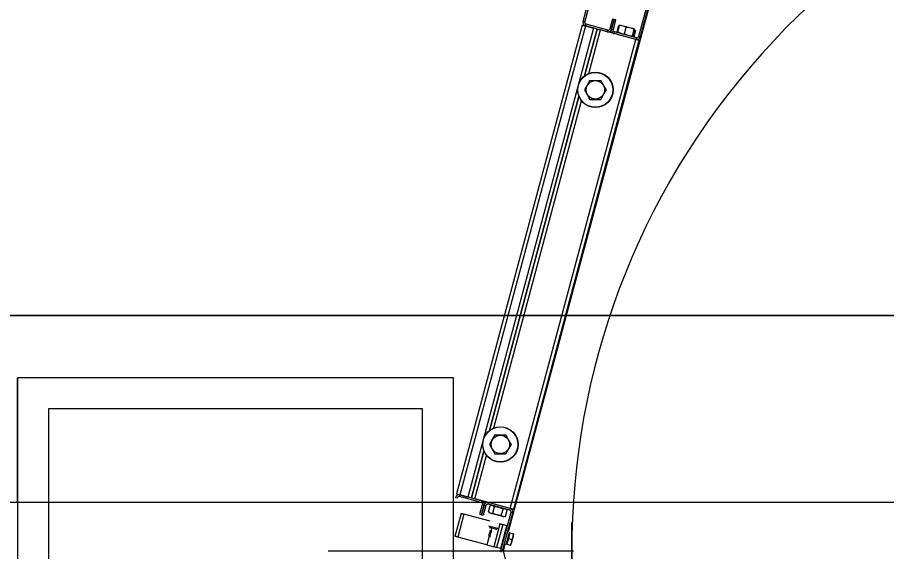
# Model space of a CAD drawing. Extents: x -264205 to -263659, y -1242401 to -1241986.
# Drawn here: x -263832.358 to -263831.661, y -1242087.497 to -1242087.068 of the extents above; entities that cross this region are included whole.
import ezdxf

# ---------------------------------------------------------------- set-up
doc = ezdxf.new("R2010")
doc.units = 0
doc.layers.add('PROJEKT_OBRUBNIKY_KOMUNIKACIE', color=7, linetype='Continuous')
doc.layers.add('SITUACIA_DSP_2D', color=7, linetype='Continuous')

msp = doc.modelspace()

# ---------------------------------------------------------------- linework, layer by layer
at = {"layer": 'PROJEKT_OBRUBNIKY_KOMUNIKACIE'}
msp.add_lwpolyline([(-263794.89278, -1242227.38224), (-263808.96776, -1242241.45725), (-263894.96779, -1242241.45725), (-263909.04274, -1242227.38224), (-263909.04274, -1242196.33267), (-263914.14281, -1242196.33267), (-263914.14281, -1242132.43268), (-263909.04274, -1242132.43268), (-263909.04274, -1242101.38224), (-263894.96779, -1242087.30722), (-263808.96776, -1242087.30722), (-263794.89278, -1242101.38224), (-263794.89278, -1242227.38224)], dxfattribs=at)
at = {"layer": 'SITUACIA_DSP_2D'}
for p, q in [((-263831.90417, -1242087.07157), (-263831.88105, -1242086.98531)), ((-263831.90279, -1242087.07194), (-263831.87968, -1242086.98568)), ((-263831.83655, -1242086.99723), (-263831.85966, -1242087.08349)), ((-263831.83517, -1242086.9976), (-263831.85828, -1242087.08386)), ((-263831.84765, -1242087.04589), (-263831.96419, -1242087.48085)), ((-263831.9049, -1242087.07432), (-263832.00571, -1242087.45055)), ((-263831.90215, -1242087.07506), (-263832.00296, -1242087.45128)), ((-263831.9049, -1242087.07432), (-263831.90485, -1242087.07433)), ((-263831.90485, -1242087.07433), (-263831.90469, -1242087.07438)), ((-263831.90469, -1242087.07438), (-263831.90444, -1242087.07444)), ((-263831.90444, -1242087.07444), (-263831.9041, -1242087.07454)), ((-263831.90279, -1242087.07194), (-263831.90417, -1242087.07157)), ((-263831.9041, -1242087.07454), (-263831.90368, -1242087.07465)), ((-263831.90368, -1242087.07465), (-263831.9032, -1242087.07477)), ((-263831.9032, -1242087.07477), (-263831.90269, -1242087.07491)), ((-263831.90269, -1242087.07491), (-263831.90215, -1242087.07506)), ((-263831.90215, -1242087.07506), (-263831.90178, -1242087.07368)), ((-263831.90215, -1242087.07506), (-263831.89573, -1242087.07678)), ((-263831.88472, -1242087.07973), (-263831.90215, -1242087.07506)), ((-263831.88435, -1242087.07835), (-263831.90178, -1242087.07368)), ((-263831.88051, -1242087.06954), (-263831.8826, -1242087.07734)), ((-263831.88123, -1242087.07771), (-263831.87914, -1242087.06991)), ((-263831.87914, -1242087.06991), (-263831.88123, -1242087.07771)), ((-263831.87914, -1242087.06991), (-263831.88051, -1242087.06954)), ((-263831.87985, -1242087.07808), (-263831.87776, -1242087.07028)), ((-263831.87776, -1242087.07028), (-263831.87914, -1242087.06991)), ((-263831.87686, -1242087.07975), (-263831.87549, -1242087.07465)), ((-263831.87632, -1242087.0799), (-263831.87495, -1242087.07479)), ((-263831.8749, -1242087.0746), (-263831.87549, -1242087.07465)), ((-263831.87439, -1242087.07481), (-263831.87495, -1242087.07479)), ((-263831.87468, -1242087.07463), (-263831.8749, -1242087.0746)), ((-263831.87216, -1242087.07514), (-263831.87439, -1242087.07481)), ((-263831.87394, -1242087.07445), (-263831.8739, -1242087.07446)), ((-263831.8739, -1242087.07446), (-263831.87359, -1242087.07455)), ((-263831.87359, -1242087.07455), (-263831.87295, -1242087.07472)), ((-263831.87295, -1242087.07472), (-263831.87203, -1242087.07496)), ((-263831.87012, -1242087.07591), (-263831.87216, -1242087.07514)), ((-263831.87203, -1242087.07496), (-263831.87088, -1242087.07527)), ((-263831.87088, -1242087.07527), (-263831.86958, -1242087.07562)), ((-263831.86958, -1242087.07562), (-263831.86821, -1242087.07599)), ((-263831.89573, -1242087.07678), (-263831.99654, -1242087.45301)), ((-263831.90306, -1242087.11514), (-263831.89297, -1242087.07752)), ((-263831.89297, -1242087.07752), (-263831.90306, -1242087.11514)), ((-263831.89957, -1242087.11312), (-263831.89022, -1242087.07825)), ((-263831.86178, -1242087.08588), (-263831.89022, -1242087.07825)), ((-263831.88435, -1242087.07835), (-263831.88472, -1242087.07973)), ((-263831.88123, -1242087.07771), (-263831.8826, -1242087.07734)), ((-263831.87985, -1242087.07808), (-263831.88123, -1242087.07771)), ((-263831.87921, -1242087.0812), (-263831.87884, -1242087.07983)), ((-263831.86178, -1242087.08588), (-263831.87921, -1242087.0812)), ((-263831.86141, -1242087.0845), (-263831.87884, -1242087.07983)), ((-263831.87623, -1242087.08012), (-263831.87632, -1242087.0799)), ((-263831.87632, -1242087.0799), (-263831.87582, -1242087.08016)), ((-263831.87606, -1242087.08027), (-263831.87623, -1242087.08012)), ((-263831.87582, -1242087.08016), (-263831.87379, -1242087.08097)), ((-263831.87379, -1242087.08097), (-263831.87157, -1242087.08134)), ((-263831.87157, -1242087.08134), (-263831.87082, -1242087.08137)), ((-263831.87082, -1242087.08137), (-263831.86946, -1242087.07626)), ((-263831.87082, -1242087.08137), (-263831.8683, -1242087.08243)), ((-263831.86946, -1242087.07626), (-263831.87012, -1242087.07591)), ((-263831.86841, -1242087.07634), (-263831.86946, -1242087.07626)), ((-263831.86564, -1242087.0769), (-263831.86841, -1242087.07634)), ((-263831.8683, -1242087.08243), (-263831.86553, -1242087.08299)), ((-263831.86821, -1242087.07599), (-263831.86686, -1242087.07635)), ((-263831.86686, -1242087.07635), (-263831.8656, -1242087.07669)), ((-263831.86311, -1242087.07796), (-263831.86564, -1242087.0769)), ((-263831.8656, -1242087.07669), (-263831.86453, -1242087.07697)), ((-263831.86453, -1242087.07697), (-263831.8637, -1242087.0772)), ((-263831.86448, -1242087.08307), (-263831.86311, -1242087.07796)), ((-263831.8637, -1242087.0772), (-263831.86317, -1242087.07734)), ((-263831.86363, -1242087.0833), (-263831.86226, -1242087.07819)), ((-263831.86317, -1242087.07734), (-263831.86297, -1242087.07739)), ((-263831.86293, -1242087.07781), (-263831.86311, -1242087.07796)), ((-263831.86308, -1242087.08344), (-263831.86172, -1242087.07834)), ((-263831.86297, -1242087.07739), (-263831.86297, -1242087.07739)), ((-263831.86251, -1242087.07774), (-263831.86293, -1242087.07781)), ((-263831.86226, -1242087.07819), (-263831.86251, -1242087.07774)), ((-263831.96259, -1242087.4621), (-263831.86178, -1242087.08588)), ((-263831.95983, -1242087.46284), (-263831.85902, -1242087.08661)), ((-263831.86553, -1242087.08299), (-263831.86448, -1242087.08307)), ((-263831.86448, -1242087.08307), (-263831.86422, -1242087.08352)), ((-263831.86422, -1242087.08352), (-263831.86381, -1242087.08345)), ((-263831.86386, -1242087.08346), (-263831.86368, -1242087.08349)), ((-263831.86381, -1242087.08345), (-263831.86363, -1242087.0833)), ((-263831.86368, -1242087.08349), (-263831.86308, -1242087.08344)), ((-263831.86141, -1242087.0845), (-263831.86178, -1242087.08588)), ((-263831.86124, -1242087.08602), (-263831.86178, -1242087.08588)), ((-263831.86072, -1242087.08616), (-263831.86124, -1242087.08602)), ((-263831.86025, -1242087.08629), (-263831.86072, -1242087.08616)), ((-263831.85983, -1242087.0864), (-263831.86025, -1242087.08629)), ((-263831.85949, -1242087.08649), (-263831.85983, -1242087.0864)), ((-263831.85828, -1242087.08386), (-263831.85966, -1242087.08349)), ((-263831.85923, -1242087.08656), (-263831.85949, -1242087.08649)), ((-263831.85908, -1242087.0866), (-263831.85923, -1242087.08656)), ((-263831.85902, -1242087.08661), (-263831.85908, -1242087.0866)), ((-263831.90081, -1242087.12249), (-263831.90303, -1242087.12635)), ((-263831.89864, -1242087.11875), (-263831.90081, -1242087.12249)), ((-263831.89864, -1242087.11875), (-263831.89486, -1242087.11875)), ((-263831.89486, -1242087.11875), (-263831.89097, -1242087.11875)), ((-263831.89097, -1242087.11875), (-263831.88987, -1242087.11875)), ((-263831.88764, -1242087.1226), (-263831.88987, -1242087.11875)), ((-263831.88548, -1242087.12635), (-263831.88764, -1242087.1226)), ((-263831.90303, -1242087.12635), (-263831.90087, -1242087.13009)), ((-263831.90087, -1242087.13009), (-263831.89864, -1242087.13395)), ((-263831.88987, -1242087.13395), (-263831.88771, -1242087.1302)), ((-263831.88771, -1242087.1302), (-263831.88548, -1242087.12635)), ((-263831.97928, -1242087.3996), (-263831.90748, -1242087.13166)), ((-263831.90748, -1242087.13166), (-263831.97928, -1242087.3996)), ((-263831.97579, -1242087.39759), (-263831.90547, -1242087.13515)), ((-263831.89864, -1242087.13395), (-263831.89486, -1242087.13395)), ((-263831.89486, -1242087.13395), (-263831.89097, -1242087.13395)), ((-263831.89097, -1242087.13395), (-263831.88987, -1242087.13395)), ((-263894.96779, -1242087.30724), (-263808.96779, -1242087.30724)), ((-263832.35801, -1242087.45727), (-263832.35801, -1242087.35727)), ((-263832.00801, -1242087.35727), (-263832.35801, -1242087.35727)), ((-263832.35801, -1242087.35727), (-263832.35801, -1242087.79727)), ((-263832.00801, -1242087.79727), (-263832.00801, -1242087.35727)), ((-263832.03301, -1242087.38227), (-263832.33301, -1242087.38227)), ((-263832.33301, -1242087.38227), (-263832.33301, -1242087.77227)), ((-263832.03301, -1242087.77227), (-263832.03301, -1242087.38227)), ((-263831.97487, -1242087.40321), (-263831.97703, -1242087.40696)), ((-263831.97487, -1242087.40321), (-263831.97108, -1242087.40321)), ((-263831.97108, -1242087.40321), (-263831.96719, -1242087.40321)), ((-263831.96719, -1242087.40321), (-263831.96609, -1242087.40321)), ((-263831.96387, -1242087.40707), (-263831.96609, -1242087.40321)), ((-263831.97703, -1242087.40696), (-263831.97925, -1242087.41081)), ((-263831.9617, -1242087.41081), (-263831.96387, -1242087.40707)), ((-263831.99378, -1242087.45374), (-263831.9837, -1242087.41612)), ((-263831.9837, -1242087.41612), (-263831.99378, -1242087.45374)), ((-263831.97925, -1242087.41081), (-263831.97709, -1242087.41456)), ((-263831.97709, -1242087.41456), (-263831.97487, -1242087.41841)), ((-263831.96609, -1242087.41841), (-263831.96393, -1242087.41467)), ((-263831.96393, -1242087.41467), (-263831.9617, -1242087.41081)), ((-263831.99103, -1242087.45448), (-263831.98169, -1242087.41961)), ((-263831.97487, -1242087.41841), (-263831.97108, -1242087.41841)), ((-263831.97108, -1242087.41841), (-263831.96719, -1242087.41841)), ((-263831.96719, -1242087.41841), (-263831.96609, -1242087.41841)), ((-263832.00571, -1242087.45055), (-263832.00566, -1242087.45056)), ((-263832.00566, -1242087.45056), (-263832.0055, -1242087.4506)), ((-263832.0055, -1242087.4506), (-263832.00525, -1242087.45067)), ((-263832.00525, -1242087.45067), (-263832.00491, -1242087.45076)), ((-263832.00491, -1242087.45076), (-263832.00449, -1242087.45088)), ((-263832.00449, -1242087.45088), (-263832.00401, -1242087.451)), ((-263832.00401, -1242087.451), (-263832.0035, -1242087.45114)), ((-263832.0035, -1242087.45114), (-263832.00296, -1242087.45128)), ((-263832.00333, -1242087.45266), (-263832.00296, -1242087.45128)), ((-263832.00296, -1242087.45128), (-263831.99654, -1242087.45301)), ((-263831.98553, -1242087.45596), (-263832.00296, -1242087.45128)), ((-263894.58094, -1242087.45724), (-263809.35464, -1242087.45724)), ((-263832.00645, -1242087.4533), (-263832.00507, -1242087.45367)), ((-263831.98589, -1242087.45733), (-263832.00333, -1242087.45266)), ((-263831.96259, -1242087.4621), (-263831.99103, -1242087.45448)), ((-263831.98698, -1242087.46688), (-263831.98489, -1242087.45908)), ((-263831.98553, -1242087.45596), (-263831.98589, -1242087.45733)), ((-263831.98489, -1242087.45908), (-263831.98351, -1242087.45945)), ((-263831.98039, -1242087.45881), (-263831.98002, -1242087.45743)), ((-263831.96295, -1242087.46348), (-263831.98039, -1242087.45881)), ((-263831.96259, -1242087.4621), (-263831.98002, -1242087.45743)), ((-263832.00204, -1242087.46618), (-263832.00695, -1242087.48454)), ((-263832.00204, -1242087.46618), (-263832.00199, -1242087.46619)), ((-263832.00199, -1242087.46619), (-263832.00187, -1242087.46623)), ((-263832.00187, -1242087.46623), (-263832.00166, -1242087.46628)), ((-263832.00166, -1242087.46628), (-263832.00139, -1242087.46636)), ((-263832.00139, -1242087.46636), (-263832.00106, -1242087.46645)), ((-263831.98351, -1242087.45945), (-263831.9856, -1242087.46725)), ((-263831.9856, -1242087.46725), (-263831.98351, -1242087.45945)), ((-263831.98213, -1242087.45982), (-263831.98422, -1242087.46762)), ((-263831.98351, -1242087.45945), (-263831.98213, -1242087.45982)), ((-263831.98008, -1242087.46497), (-263831.97871, -1242087.45987)), ((-263831.98008, -1242087.46497), (-263831.97875, -1242087.46571)), ((-263831.97882, -1242087.46592), (-263831.97883, -1242087.46591)), ((-263831.97856, -1242087.46599), (-263831.97882, -1242087.46592)), ((-263831.97875, -1242087.46571), (-263831.97723, -1242087.46594)), ((-263831.97812, -1242087.45982), (-263831.97871, -1242087.45987)), ((-263831.97797, -1242087.46614), (-263831.97856, -1242087.46599)), ((-263831.9766, -1242087.46005), (-263831.97812, -1242087.45982)), ((-263831.9771, -1242087.46638), (-263831.97797, -1242087.46614)), ((-263831.97723, -1242087.46594), (-263831.97664, -1242087.46589)), ((-263831.97664, -1242087.46589), (-263831.97527, -1242087.46079)), ((-263831.97664, -1242087.46589), (-263831.97601, -1242087.46619)), ((-263831.97527, -1242087.46079), (-263831.9766, -1242087.46005)), ((-263831.97601, -1242087.46619), (-263831.97344, -1242087.46715)), ((-263831.97457, -1242087.46084), (-263831.97527, -1242087.46079)), ((-263831.9718, -1242087.46132), (-263831.97457, -1242087.46084)), ((-263831.96922, -1242087.46224), (-263831.9718, -1242087.46132)), ((-263831.97011, -1242087.49569), (-263831.96195, -1242087.46523)), ((-263831.96975, -1242087.46774), (-263831.96838, -1242087.46263)), ((-263831.96838, -1242087.46263), (-263831.96922, -1242087.46224)), ((-263831.96873, -1242087.49606), (-263831.96057, -1242087.46559)), ((-263831.96779, -1242087.46259), (-263831.96838, -1242087.46263)), ((-263831.96626, -1242087.46281), (-263831.96779, -1242087.46259)), ((-263831.9663, -1242087.46866), (-263831.96494, -1242087.46356)), ((-263831.96494, -1242087.46356), (-263831.96626, -1242087.46281)), ((-263831.96259, -1242087.4621), (-263831.96295, -1242087.46348)), ((-263831.96205, -1242087.46225), (-263831.96259, -1242087.4621)), ((-263831.96153, -1242087.46239), (-263831.96205, -1242087.46225)), ((-263831.96195, -1242087.46523), (-263831.96057, -1242087.46559)), ((-263831.96106, -1242087.46251), (-263831.96153, -1242087.46239)), ((-263831.96064, -1242087.46263), (-263831.96106, -1242087.46251)), ((-263831.9603, -1242087.46272), (-263831.96064, -1242087.46263)), ((-263831.96004, -1242087.46279), (-263831.9603, -1242087.46272)), ((-263831.95989, -1242087.46283), (-263831.96004, -1242087.46279)), ((-263831.95983, -1242087.46284), (-263831.95989, -1242087.46283)), ((-263831.99983, -1242087.46677), (-263832.00475, -1242087.48513)), ((-263832.00106, -1242087.46645), (-263832.00068, -1242087.46655)), ((-263832.00068, -1242087.46655), (-263832.00026, -1242087.46666)), ((-263832.00026, -1242087.46666), (-263831.99983, -1242087.46677)), ((-263831.97864, -1242087.47245), (-263831.99983, -1242087.46677)), ((-263831.98698, -1242087.46688), (-263831.9856, -1242087.46725)), ((-263831.9856, -1242087.46725), (-263831.98422, -1242087.46762)), ((-263831.97599, -1242087.46668), (-263831.9771, -1242087.46638)), ((-263831.97471, -1242087.46702), (-263831.97599, -1242087.46668)), ((-263831.97334, -1242087.46738), (-263831.97471, -1242087.46702)), ((-263831.97344, -1242087.46715), (-263831.97067, -1242087.46766)), ((-263831.97198, -1242087.46775), (-263831.97334, -1242087.46738)), ((-263831.9707, -1242087.46809), (-263831.97198, -1242087.46775)), ((-263831.96959, -1242087.46839), (-263831.9707, -1242087.46809)), ((-263831.97067, -1242087.46766), (-263831.96975, -1242087.46774)), ((-263831.96975, -1242087.46774), (-263831.96842, -1242087.46848)), ((-263831.96871, -1242087.46862), (-263831.96959, -1242087.46839)), ((-263831.96813, -1242087.46878), (-263831.96871, -1242087.46862)), ((-263831.96842, -1242087.46848), (-263831.9669, -1242087.46871)), ((-263831.96787, -1242087.46885), (-263831.96813, -1242087.46878)), ((-263831.96786, -1242087.46885), (-263831.96787, -1242087.46885)), ((-263831.9669, -1242087.46871), (-263831.9663, -1242087.46866)), ((-263831.97965, -1242087.47646), (-263831.97971, -1242087.47645)), ((-263831.97931, -1242087.47656), (-263831.97965, -1242087.47646)), ((-263831.97867, -1242087.47673), (-263831.97931, -1242087.47656)), ((-263831.9792, -1242087.47732), (-263831.97918, -1242087.47733)), ((-263831.97918, -1242087.47733), (-263831.9789, -1242087.4774)), ((-263831.9789, -1242087.4774), (-263831.97833, -1242087.47756)), ((-263831.97877, -1242087.48065), (-263831.97863, -1242087.48016)), ((-263831.9778, -1242087.47696), (-263831.97867, -1242087.47673)), ((-263831.97863, -1242087.48016), (-263831.97859, -1242087.47999)), ((-263831.97833, -1242087.47756), (-263831.97753, -1242087.47777)), ((-263831.9776, -1242087.47775), (-263831.97817, -1242087.47989)), ((-263831.97677, -1242087.47724), (-263831.9778, -1242087.47696)), ((-263831.97767, -1242087.48039), (-263831.97754, -1242087.47991)), ((-263831.97754, -1242087.47991), (-263831.9775, -1242087.47974)), ((-263831.97753, -1242087.47777), (-263831.97659, -1242087.47802)), ((-263831.97568, -1242087.47753), (-263831.97677, -1242087.47724)), ((-263831.97659, -1242087.47802), (-263831.9756, -1242087.47829)), ((-263831.97084, -1242087.47454), (-263831.97575, -1242087.4929)), ((-263831.97462, -1242087.47781), (-263831.97568, -1242087.47753)), ((-263831.9756, -1242087.47829), (-263831.97469, -1242087.47853)), ((-263831.97469, -1242087.47853), (-263831.97394, -1242087.47873)), ((-263831.97368, -1242087.47806), (-263831.97462, -1242087.47781)), ((-263831.97394, -1242087.47873), (-263831.97344, -1242087.47887)), ((-263831.97296, -1242087.47826), (-263831.97368, -1242087.47806)), ((-263831.96863, -1242087.47513), (-263831.97355, -1242087.49349)), ((-263831.97344, -1242087.47887), (-263831.97324, -1242087.47892)), ((-263831.97324, -1242087.47892), (-263831.97324, -1242087.47892)), ((-263831.9725, -1242087.47838), (-263831.97296, -1242087.47826)), ((-263831.97237, -1242087.47842), (-263831.9725, -1242087.47838)), ((-263831.97126, -1242087.47443), (-263831.97129, -1242087.47442)), ((-263831.97094, -1242087.47451), (-263831.97126, -1242087.47443)), ((-263831.97084, -1242087.47454), (-263831.97094, -1242087.47451)), ((-263831.97084, -1242087.47454), (-263831.97079, -1242087.47455)), ((-263831.97079, -1242087.47455), (-263831.97067, -1242087.47459)), ((-263831.97067, -1242087.47459), (-263831.97047, -1242087.47464)), ((-263831.97047, -1242087.47464), (-263831.97019, -1242087.47472)), ((-263831.97025, -1242087.49437), (-263831.96533, -1242087.47602)), ((-263831.97019, -1242087.47472), (-263831.96986, -1242087.47481)), ((-263831.96986, -1242087.47481), (-263831.96948, -1242087.47491)), ((-263831.96948, -1242087.47491), (-263831.96906, -1242087.47502)), ((-263831.96906, -1242087.47502), (-263831.96863, -1242087.47513)), ((-263831.96533, -1242087.47602), (-263831.96863, -1242087.47513)), ((-263831.91324, -1242087.51937), (-263831.91324, -1242087.47349)), ((-263832.00691, -1242087.48455), (-263832.00695, -1242087.48454)), ((-263832.00679, -1242087.48458), (-263832.00691, -1242087.48455)), ((-263832.00658, -1242087.48464), (-263832.00679, -1242087.48458)), ((-263832.00631, -1242087.48471), (-263832.00658, -1242087.48464)), ((-263832.00597, -1242087.4848), (-263832.00631, -1242087.48471)), ((-263832.00559, -1242087.4849), (-263832.00597, -1242087.4848)), ((-263832.00518, -1242087.48501), (-263832.00559, -1242087.4849)), ((-263832.00475, -1242087.48513), (-263832.00518, -1242087.48501)), ((-263831.98126, -1242087.49142), (-263832.00475, -1242087.48513)), ((-263831.97948, -1242087.48479), (-263831.98126, -1242087.49142)), ((-263831.9798, -1242087.4845), (-263831.97975, -1242087.48433)), ((-263831.97975, -1242087.48433), (-263831.97962, -1242087.48384)), ((-263831.97962, -1242087.48384), (-263831.97942, -1242087.4831)), ((-263831.97942, -1242087.4831), (-263831.97919, -1242087.48224)), ((-263831.97919, -1242087.48224), (-263831.97896, -1242087.48138)), ((-263831.97898, -1242087.48525), (-263831.97893, -1242087.48508)), ((-263831.97896, -1242087.48138), (-263831.97877, -1242087.48065)), ((-263831.97893, -1242087.48508), (-263831.9788, -1242087.48461)), ((-263831.9788, -1242087.48461), (-263831.97861, -1242087.48387)), ((-263831.97861, -1242087.48387), (-263831.97837, -1242087.48298)), ((-263831.97837, -1242087.48298), (-263831.97811, -1242087.48202)), ((-263831.97811, -1242087.48202), (-263831.97787, -1242087.48112)), ((-263831.97787, -1242087.48112), (-263831.97767, -1242087.48039)), ((-263831.96405, -1242087.4863), (-263831.96528, -1242087.49089)), ((-263831.96486, -1242087.48748), (-263831.96451, -1242087.48618)), ((-263831.96451, -1242087.48618), (-263831.96416, -1242087.48487)), ((-263831.96416, -1242087.48487), (-263831.96383, -1242087.48365)), ((-263831.96282, -1242087.48171), (-263831.96405, -1242087.4863)), ((-263831.96405, -1242087.4863), (-263831.9611, -1242087.48709)), ((-263831.96383, -1242087.48365), (-263831.96355, -1242087.48261)), ((-263831.96355, -1242087.48261), (-263831.96334, -1242087.4818)), ((-263831.96334, -1242087.4818), (-263831.9632, -1242087.4813)), ((-263831.9632, -1242087.4813), (-263831.96316, -1242087.48113)), ((-263831.96282, -1242087.48171), (-263831.95987, -1242087.4825)), ((-263831.9615, -1242087.48948), (-263831.9611, -1242087.48709)), ((-263831.9611, -1242087.48709), (-263831.96148, -1242087.48941)), ((-263831.96025, -1242087.48482), (-263831.9611, -1242087.48709)), ((-263831.9611, -1242087.48709), (-263831.96027, -1242087.48489)), ((-263831.96027, -1242087.48489), (-263831.95987, -1242087.4825)), ((-263831.95987, -1242087.4825), (-263831.96025, -1242087.48482)), ((-263831.95987, -1242087.4825), (-263831.95965, -1242087.48256)), ((-263831.95965, -1242087.48256), (-263831.95967, -1242087.48256)), ((-263831.98126, -1242087.49142), (-263831.98019, -1242087.49171)), ((-263831.98019, -1242087.49171), (-263831.97915, -1242087.49199)), ((-263831.97915, -1242087.49199), (-263831.9782, -1242087.49224)), ((-263831.9782, -1242087.49224), (-263831.97737, -1242087.49246)), ((-263831.97737, -1242087.49246), (-263831.97668, -1242087.49265)), ((-263831.97668, -1242087.49265), (-263831.97617, -1242087.49278)), ((-263831.97617, -1242087.49278), (-263831.97586, -1242087.49287)), ((-263831.97586, -1242087.49287), (-263831.97575, -1242087.4929)), ((-263831.97571, -1242087.49291), (-263831.97575, -1242087.4929)), ((-263831.97559, -1242087.49294), (-263831.97571, -1242087.49291)), ((-263831.97538, -1242087.493), (-263831.97559, -1242087.49294)), ((-263831.97511, -1242087.49307), (-263831.97538, -1242087.493)), ((-263831.97478, -1242087.49316), (-263831.97511, -1242087.49307)), ((-263831.97439, -1242087.49326), (-263831.97478, -1242087.49316)), ((-263831.97398, -1242087.49337), (-263831.97439, -1242087.49326)), ((-263831.97355, -1242087.49349), (-263831.97398, -1242087.49337)), ((-263831.97025, -1242087.49437), (-263831.97355, -1242087.49349)), ((-263831.9669, -1242087.49095), (-263831.96837, -1242087.49643)), ((-263831.96586, -1242087.49122), (-263831.96582, -1242087.49105)), ((-263831.96582, -1242087.49105), (-263831.96568, -1242087.49055)), ((-263831.96568, -1242087.49055), (-263831.96547, -1242087.48974)), ((-263831.96547, -1242087.48974), (-263831.96519, -1242087.4887)), ((-263831.96528, -1242087.49089), (-263831.96233, -1242087.49168)), ((-263831.96519, -1242087.4887), (-263831.96486, -1242087.48748)), ((-263831.96148, -1242087.48941), (-263831.96233, -1242087.49168)), ((-263831.96233, -1242087.49168), (-263831.9615, -1242087.48948)), ((-263831.96233, -1242087.49168), (-263831.96211, -1242087.49174)), ((-263831.96211, -1242087.49174), (-263831.96213, -1242087.49173)), ((-263831.9119, -1242087.49643), (-263832.10855, -1242087.49643)), ((-263831.96873, -1242087.49606), (-263831.97011, -1242087.49569)), ((-263831.96837, -1242087.49643), (-263831.84765, -1242087.94696))]:
    msp.add_line(p, q, dxfattribs=at)
for centre, radius in [((-263831.89426, -1242087.12635), 0.01425), ((-263831.89426, -1242087.12635), 0.01401), ((-263831.89426, -1242087.12635), 0.00739), ((-263831.97048, -1242087.41081), 0.01425), ((-263831.97048, -1242087.41081), 0.01401), ((-263831.97048, -1242087.41081), 0.00739)]:
    msp.add_circle(centre, radius, dxfattribs=at)
for centre, radius, start, end in [((-263831.31474, -1242087.49643), 0.5985, 54.56502, 305.43498), ((-263831.90141, -1242087.0723), 0.00285, 164.99999, 255), ((-263831.90141, -1242087.0723), 0.00143, 164.99999, 255), ((-263831.88398, -1242087.07698), 0.00285, 255, 344.99999), ((-263831.88398, -1242087.07698), 0.00143, 255, 344.99999), ((-263831.87847, -1242087.07845), 0.00285, 164.99999, 255), ((-263831.87847, -1242087.07845), 0.00143, 164.99999, 255), ((-263831.86104, -1242087.08312), 0.00285, 255, 344.99999), ((-263831.86104, -1242087.08312), 0.00143, 255, 344.99999), ((-263832.0037, -1242087.45404), 0.00285, 75, 164.99999), ((-263832.0037, -1242087.45404), 0.00142, 75, 164.99999), ((-263831.98626, -1242087.45871), 0.00143, 344.99999, 75), ((-263831.98626, -1242087.45871), 0.00285, 344.99999, 75), ((-263831.98076, -1242087.46018), 0.00285, 75, 164.99999), ((-263831.98076, -1242087.46018), 0.00143, 75, 164.99999), ((-263831.96332, -1242087.46486), 0.00143, 344.99999, 75), ((-263831.96332, -1242087.46486), 0.00285, 344.99999, 75), ((-263831.96308, -1242087.48268), 0.000475, 75, 164.99999), ((-263831.96502, -1242087.48991), 0.000475, 164.99999, 255), ((-263831.96736, -1242087.49643), 0.00285, 164.99999, 195.00001), ((-263831.96736, -1242087.49643), 0.00143, 164.99999, 195.00001)]:
    msp.add_arc(centre, radius, start, end, dxfattribs=at)

doc.saveas('drawing.dxf')
